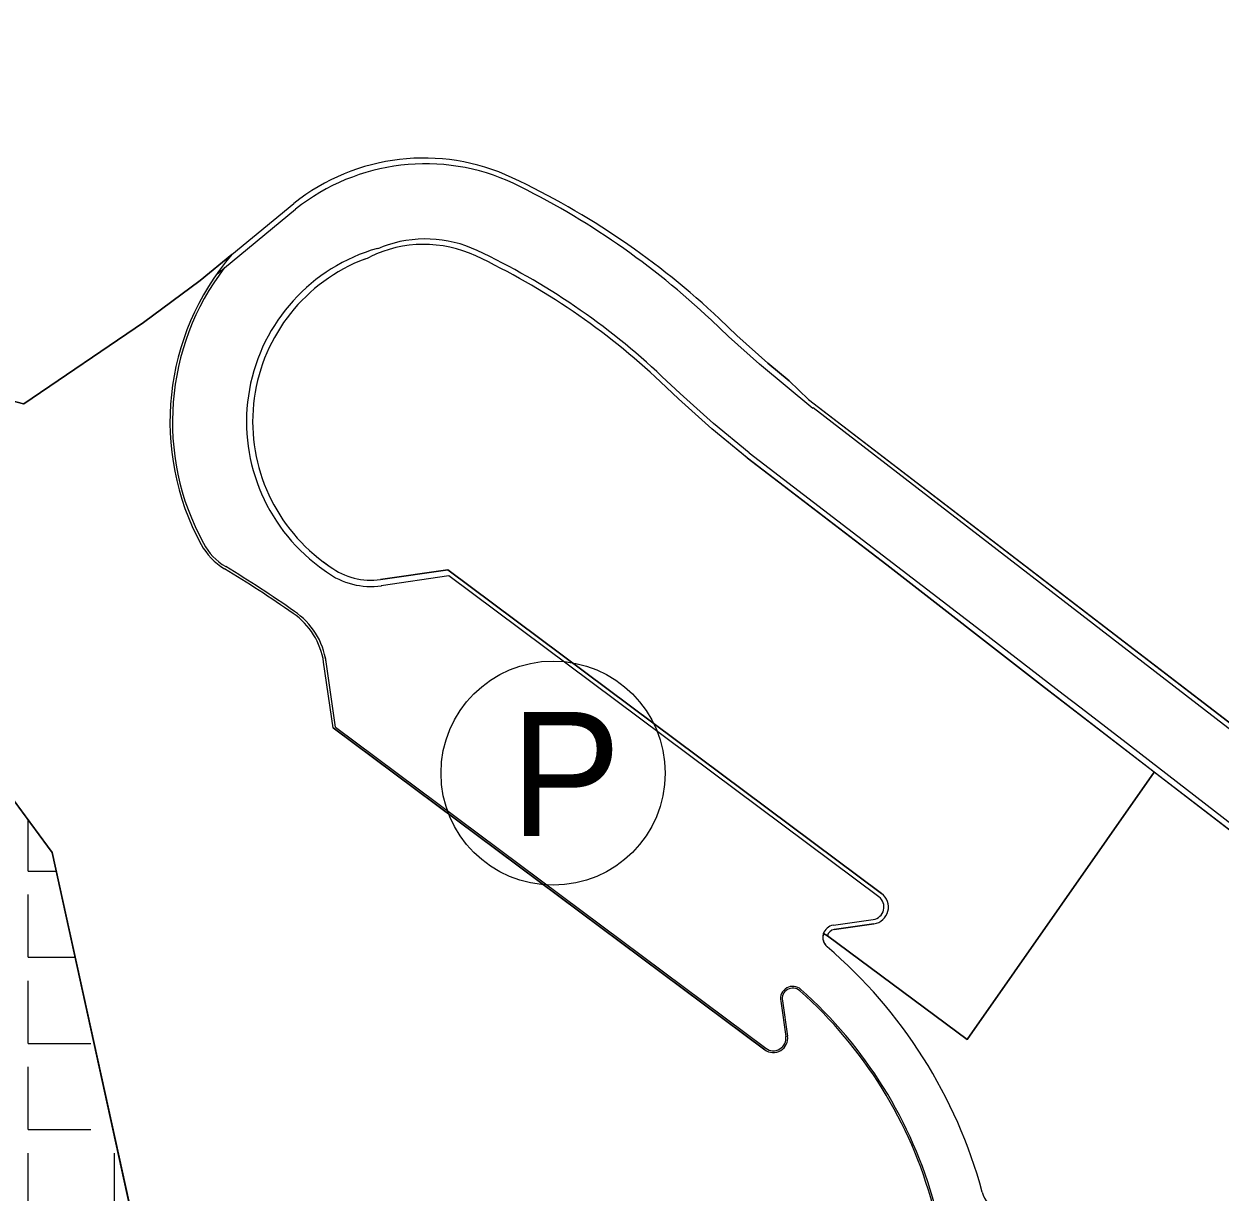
# Model space of a CAD drawing. Extents: x 427903 to 430077, y 4477233 to 4480385.
# Drawn here: x 428129.5 to 428226.5, y 4478063.1 to 4478157.8 of the extents above; entities that cross this region are included whole.
import ezdxf

# ---------------------------------------------------------------- set-up
doc = ezdxf.new("R2010")
doc.units = 0
for name, color, linetype in [('ADAKENARI', 7, 'Continuous'), ('Default', 7, 'Continuous'), ('KALDIRIM', 7, 'Continuous'), ('KIYIKENARCIZGI', 7, 'Continuous'), ('LJ_SEMBOL', 7, 'Continuous'), ('PL_AYA_PARK_DINLENME', 7, 'Continuous'), ('PL_DOLGU', 7, 'Continuous'), ('PL_K_TALI_IS_MRK', 7, 'Continuous'), ('TR_KIYI', 7, 'Continuous'), ('TR_TALIISMERK', 7, 'Continuous')]:
    doc.layers.add(name, color=color, linetype=linetype)

msp = doc.modelspace()

# ---------------------------------------------------------------- linework, layer by layer
at = {"layer": 'ADAKENARI'}
for p, q in [((428146.395, 4478139.053), (428151.43, 4478143.206)), ((428129.548, 4478126.943), (428139.229, 4478133.543)), ((428153.812, 4478114.152), (428154.359, 4478113.744)), ((428163.896, 4478113.51), (428158.438, 4478112.717)), ((428199.054, 4478087.27), (428163.896, 4478113.51)), ((428154.606, 4478100.704), (428153.836, 4478106.004)), ((428154.606, 4478100.704), (428189.578, 4478074.603)), ((428195.197, 4478084.338), (428198.429, 4478084.807)), ((428194.346, 4478084.035), (428194.662, 4478083.834)), ((428191.017, 4478078.569), (428191.432, 4478075.707))]:
    msp.add_line(p, q, dxfattribs=at)
for points in [[(428139.229, 4478133.543), (428143.842, 4478136.948), (428146.395, 4478139.053)], [(428194.662, 4478083.834), (428205.974, 4478075.43), (428221.153, 4478097.11)]]:
    msp.add_lwpolyline(points, dxfattribs=at)
for centre, radius, start, end in [((428162.193, 4478125.502), 20.814, 139.37887, 208.53669), ((428148.481, 4478118.045), 5.206, 208.53669, 238.88287), ((428095.254, 4478029.87), 97.789, 54.99145, 58.88287), ((428157.649, 4478118.151), 5.488, 233.26463, 278.26463), ((428148.102, 4478105.171), 5.794, 8.26463, 55.81336), ((428198.231, 4478086.168), 1.375, 278.26463, 53.26463), ((428195.289, 4478083.704), 1, 160.67237, 229.41255), ((428195.289, 4478083.704), 1, 160.67237, 229.41255), ((428195.289, 4478083.704), 0.64, 98.26463, 168.31214), ((428168.614, 4478052.569), 40, 15.20771, 49.41255), ((428191.856, 4478078.738), 0.856, 48.85456, 190.89826), ((428168.614, 4478052.569), 35.856, 15.20771, 48.40219), ((428190.277, 4478075.539), 1.168, 233.26463, 8.26463), ((428210.108, 4478063.848), 3, 195.20771, 234.97472)]:
    msp.add_arc(centre, radius, start, end, dxfattribs=at)
at = {"layer": 'Default'}
for p, q in [((428145.171, 4478137.48), (428151.553, 4478142.736)), ((428243.425, 4478088.097), (428193.495, 4478126.632))]:
    msp.add_line(p, q, dxfattribs=at)
for points in [[(428193.474, 4478126.589), (428189.161, 4478130.161), (428186.649, 4478132.421), (428185.237, 4478133.757)], [(428191.562, 4478128.829), (428189.844, 4478130.243), (428187.332, 4478132.502), (428185.92, 4478133.839)], [(428188.314, 4478122.987), (428185.423, 4478125.358), (428182.727, 4478127.784), (428181.25, 4478129.181)], [(428188.189, 4478122.555), (428185.298, 4478124.925), (428182.601, 4478127.351), (428181.125, 4478128.749)], [(428191.562, 4478128.829), (428193.129, 4478127.306), (428243.491, 4478088.648)], [(428188.165, 4478122.573), (428199.478, 4478113.895), (428212, 4478104.162), (428230.4, 4478089.986), (428239.522, 4478082.934)], [(428188.314, 4478122.987), (428206.75, 4478108.854), (428213.777, 4478103.427), (428215.219, 4478102.317), (428219.231, 4478099.23), (428230.578, 4478090.454), (428242.253, 4478081.684)]]:
    msp.add_lwpolyline(points, dxfattribs=at)
for centre, radius, start, end in [((428161.957, 4478129.96), 16.92, 64.93824, 128.47712), ((428162.081, 4478129.491), 16.92, 64.93824, 128.47712), ((428141.365, 4478086.514), 64.999, 46.72652, 64.71796), ((428140.682, 4478086.432), 64.999, 46.72652, 63.92905), ((428161.957, 4478129.96), 9.92, 64.93824, 116.05376), ((428155.404, 4478143.364), 5, 290.80948, 296.05376), ((428141.368, 4478086.52), 57.999, 46.72652, 64.69137), ((428141.493, 4478086.953), 57.999, 46.72652, 64.69137), ((428162.193, 4478125.502), 14.109, 110.80948, 233.54823)]:
    msp.add_arc(centre, radius, start, end, dxfattribs=at)
at = {"layer": 'KALDIRIM'}
for p, q in [((428153.513, 4478113.751), (428154.06, 4478113.343)), ((428163.969, 4478113.006), (428158.511, 4478112.214)), ((428198.838, 4478086.982), (428163.969, 4478113.006)), ((428154.809, 4478100.734), (428153.982, 4478106.433)), ((428154.809, 4478100.734), (428189.665, 4478074.72)), ((428195.145, 4478084.694), (428198.377, 4478085.163)), ((428190.873, 4478078.548), (428191.289, 4478075.686))]:
    msp.add_line(p, q, dxfattribs=at)
for centre, radius, start, end in [((428162.085, 4478130.399), 9.92, 64.93824, 110.62271), ((428162.085, 4478130.399), 9.92, 64.93824, 110.62271), ((428162.193, 4478125.502), 14.609, 105.87079, 233.54823), ((428156.831, 4478144.363), 5, 285.87079, 290.62271), ((428162.193, 4478125.502), 20.609, 142.62957, 208.53669), ((428148.481, 4478118.045), 5, 208.53669, 238.88287), ((428095.254, 4478029.87), 97.994, 54.99145, 58.88287), ((428157.649, 4478118.151), 6, 233.26463, 278.26463), ((428148.102, 4478105.171), 6, 8.26463, 55.81336), ((428198.231, 4478086.168), 1.015, 278.26463, 53.26463), ((428195.289, 4478083.704), 1, 98.26463, 229.41255), ((428168.614, 4478052.569), 40, 15.20771, 49.41255), ((428191.856, 4478078.738), 1, 48.39093, 190.89826), ((428168.614, 4478052.569), 36, 15.20771, 48.40219), ((428190.277, 4478075.539), 1.023, 233.26463, 8.26463), ((428210.108, 4478063.848), 3, 195.20771, 234.97472)]:
    msp.add_arc(centre, radius, start, end, dxfattribs=at)
at = {"layer": 'KIYIKENARCIZGI'}
for p, q in [((428131.831, 4478090.588), (428105.657, 4478126.114)), ((428146.877, 4478022.134), (428131.831, 4478090.588))]:
    msp.add_line(p, q, dxfattribs=at)
at = {"layer": 'LJ_SEMBOL'}
msp.add_circle((428172.433, 4478097.02), 9.084, dxfattribs=at)
at = {"layer": 'PL_AYA_PARK_DINLENME'}
for points in [[(428146.394, 4478139.053), (428143.842, 4478136.948), (428139.229, 4478133.543), (428129.547, 4478126.943), (428129.52, 4478126.954), (428123.609, 4478128.516), (428117.06, 4478257.906), (428114.249, 4478313.511), (428064.871, 4478539.253)], [(428151.358, 4478109.964), (428151.355, 4478109.966)], [(428189.578, 4478074.603), (428154.606, 4478100.704), (428153.836, 4478106.004)], [(428221.153, 4478097.11), (428205.974, 4478075.43), (428194.662, 4478083.834), (428194.346, 4478084.035)], [(428239.522, 4478082.934), (428230.4, 4478089.986), (428221.153, 4478097.11)], [(428127.791, 4478096.071), (428129.902, 4478093.206), (428131.831, 4478090.588), (428132.161, 4478089.086), (428133.696, 4478082.101), (428138.302, 4478061.146), (428139.837, 4478054.161), (428141.306, 4478047.478)], [(428191.015, 4478078.576), (428191.432, 4478075.707)]]:
    msp.add_lwpolyline(points, dxfattribs=at)
for centre, radius, start, end in [((428162.193, 4478125.502), 20.814, 139.37887, 208.53669), ((428148.481, 4478118.045), 5.206, 208.53669, 238.88287), ((428095.254, 4478029.87), 97.789, 54.99145, 58.88287), ((428148.102, 4478105.171), 5.794, 8.26463, 55.81336), ((428195.289, 4478083.704), 1, 160.67237, 229.41255), ((428168.614, 4478052.569), 40, 15.20771, 49.41255), ((428191.856, 4478078.738), 0.856, 48.85456, 190.89826), ((428168.614, 4478052.569), 35.856, 15.20771, 48.40219), ((428190.277, 4478075.539), 1.168, 233.26463, 8.26463), ((428210.108, 4478063.848), 3, 195.20771, 234.97472)]:
    msp.add_arc(centre, radius, start, end, dxfattribs=at)
at = {"layer": 'PL_DOLGU'}
msp.add_lwpolyline([(427915.56, 4478616.565), (427926.236, 4478611.699), (427951.444, 4478612.683), (428005.264, 4478568.851), (428013.079, 4478538.041), (428022.63, 4478500.387), (428030.783, 4478470.997), (428043.19, 4478419.023), (428062.795, 4478335.704), (428065.055, 4478326.221), (428070.279, 4478297.696), (428077.585, 4478258.726), (428080.14, 4478238.026), (428083.577, 4478195.503), (428087.149, 4478152.173), (428090.618, 4478147.289), (428105.657, 4478126.114), (428131.831, 4478090.588), (428146.877, 4478022.134), (428153.277, 4477995.074), (428160.322, 4477964.048), (428161.495, 4477959.013), (428182.61, 4477892.781)], dxfattribs=at)
msp.add_lwpolyline([(427915.56, 4478616.565), (427926.236, 4478611.699), (427951.444, 4478612.683), (428005.264, 4478568.851), (428013.079, 4478538.041), (428022.63, 4478500.387), (428030.783, 4478470.997), (428043.19, 4478419.023), (428062.795, 4478335.704), (428065.055, 4478326.221), (428070.279, 4478297.696), (428077.585, 4478258.726), (428080.14, 4478238.026), (428083.577, 4478195.503), (428087.149, 4478152.173), (428090.618, 4478147.289), (428105.657, 4478126.114), (428131.831, 4478090.588), (428146.877, 4478022.134), (428153.277, 4477995.074), (428160.322, 4477964.048), (428161.495, 4477959.013), (428182.61, 4477892.781)], dxfattribs=at)
at = {"layer": 'PL_K_TALI_IS_MRK'}
for points in [[(428064.871, 4478539.253), (428114.249, 4478313.511), (428117.06, 4478257.906), (428123.609, 4478128.516), (428129.52, 4478126.954), (428129.547, 4478126.943), (428139.229, 4478133.543), (428143.842, 4478136.948), (428146.395, 4478139.053), (428151.43, 4478143.206)], [(428166.162, 4478138.952), (428166.159, 4478138.946)], [(428185.92, 4478133.839), (428187.332, 4478132.502), (428189.844, 4478130.243), (428191.562, 4478128.829), (428193.129, 4478127.306), (428229.152, 4478099.655), (428229.506, 4478100.092), (428229.508, 4478100.092), (428229.512, 4478100.097), (428230.195, 4478100.935), (428230.751, 4478101.627), (428230.765, 4478101.634), (428238.319, 4478105.462), (428247.45, 4478110.09), (428248.317, 4478110.529), (428256.886, 4478114.872)], [(428221.153, 4478097.11), (428212, 4478104.162), (428199.478, 4478113.895), (428188.189, 4478122.555), (428188.182, 4478122.56), (428188.165, 4478122.573), (428185.298, 4478124.925), (428182.601, 4478127.351), (428181.125, 4478128.749)], [(428153.81, 4478114.153), (428154.366, 4478113.753)], [(428158.438, 4478112.72), (428163.896, 4478113.51), (428199.054, 4478087.27)], [(428194.662, 4478083.834), (428205.974, 4478075.43), (428221.153, 4478097.11)], [(428198.429, 4478084.807), (428195.197, 4478084.338)]]:
    msp.add_lwpolyline(points, dxfattribs=at)
for centre, radius, start, end in [((428161.957, 4478129.96), 16.92, 64.93824, 128.47712), ((428141.365, 4478086.514), 64.999, 46.72652, 64.71796), ((428161.957, 4478129.96), 9.92, 64.93824, 116.05376), ((428155.404, 4478143.364), 5, 290.80948, 296.05376), ((428141.368, 4478086.52), 57.999, 46.72652, 64.69137), ((428162.193, 4478125.502), 14.109, 110.80948, 233.54823), ((428157.649, 4478118.151), 5.488, 233.26463, 278.26463), ((428198.231, 4478086.168), 1.375, 278.26463, 53.26463), ((428195.289, 4478083.704), 0.64, 98.26463, 168.31214)]:
    msp.add_arc(centre, radius, start, end, dxfattribs=at)
at = {"layer": 'TR_KIYI'}
for p, q in [((428129.902, 4478089.086), (428129.902, 4478093.206)), ((428129.902, 4478089.086), (428132.161, 4478089.086)), ((428129.902, 4478082.101), (428129.902, 4478087.181)), ((428129.902, 4478082.101), (428133.696, 4478082.101)), ((428129.902, 4478075.116), (428129.902, 4478080.196)), ((428129.902, 4478075.116), (428134.982, 4478075.116)), ((428129.902, 4478068.131), (428129.902, 4478073.211)), ((428129.902, 4478068.131), (428134.982, 4478068.131)), ((428129.902, 4478061.146), (428129.902, 4478066.226)), ((428136.887, 4478061.146), (428136.887, 4478066.226))]:
    msp.add_line(p, q, dxfattribs=at)
at = {"layer": 'TR_TALIISMERK'}
for points in [[(428099.716, 4478556.499), (428059.466, 4478547.149), (428059.644, 4478546.889), (428064.871, 4478539.253), (428114.249, 4478313.511), (428117.06, 4478257.906), (428123.609, 4478128.516), (428129.52, 4478126.954), (428129.547, 4478126.943), (428139.229, 4478133.543), (428143.842, 4478136.948), (428146.395, 4478139.053), (428151.43, 4478143.206)], [(428166.162, 4478138.952), (428166.159, 4478138.946)], [(428185.92, 4478133.839), (428187.332, 4478132.502), (428189.844, 4478130.243), (428191.562, 4478128.829), (428193.129, 4478127.306), (428229.152, 4478099.655)], [(428194.662, 4478083.834), (428205.974, 4478075.43), (428221.153, 4478097.11), (428212, 4478104.162), (428199.478, 4478113.895), (428188.189, 4478122.555), (428188.182, 4478122.56), (428188.165, 4478122.573), (428185.298, 4478124.925), (428182.601, 4478127.351), (428181.125, 4478128.749)], [(428153.81, 4478114.153), (428153.812, 4478114.152)], [(428153.812, 4478114.152), (428154.366, 4478113.753)], [(428158.438, 4478112.72), (428163.896, 4478113.51), (428199.054, 4478087.27)], [(428198.429, 4478084.807), (428195.197, 4478084.338)]]:
    msp.add_lwpolyline(points, dxfattribs=at)
for centre, radius, start, end in [((428161.957, 4478129.96), 16.92, 64.93824, 128.47712), ((428141.365, 4478086.514), 64.999, 46.72652, 64.71796), ((428161.957, 4478129.96), 9.92, 64.93824, 116.05376), ((428155.404, 4478143.364), 5, 290.80948, 296.05376), ((428141.368, 4478086.52), 57.999, 46.72652, 64.69137), ((428162.193, 4478125.502), 14.109, 110.80948, 233.54823), ((428157.649, 4478118.151), 5.488, 233.26463, 278.26463), ((428198.231, 4478086.168), 1.375, 278.26463, 53.26463), ((428195.289, 4478083.704), 0.64, 98.26463, 168.31214)]:
    msp.add_arc(centre, radius, start, end, dxfattribs=at)

# ---------------------------------------------------------------- texts
at = {"layer": 'LJ_SEMBOL'}
msp.add_text('P', height=10.063, dxfattribs=at).set_placement((428168.958, 4478091.922))

doc.saveas('drawing.dxf')
